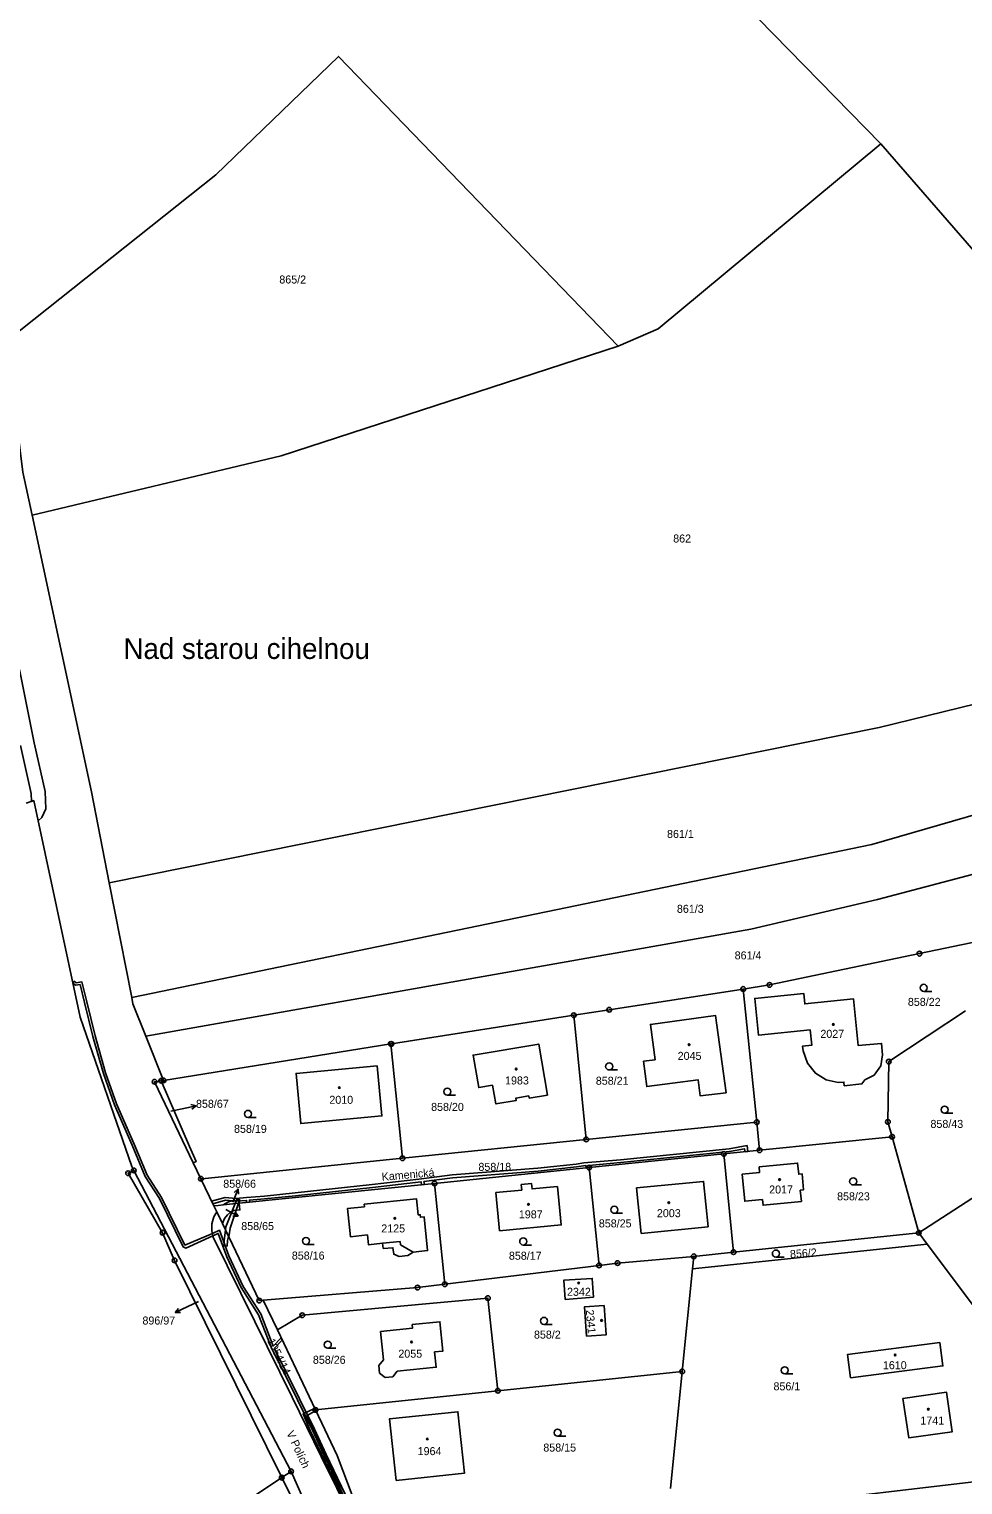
# Model space of a CAD drawing. Extents: x -680203 to -673936, y -1102717 to -1093650.
# Drawn here: x -679432.3 to -679233.9, y -1097519.2 to -1097210 of the extents above; entities that cross this region are included whole.
import ezdxf

# ---------------------------------------------------------------- set-up
doc = ezdxf.new("R2010")
doc.units = 0
for name, color, linetype in [('SOxx02xx_Koleje_param další_Popis10', 7, 'Continuous'), ('SOxx02xx_Staničení_Popis10', 7, 'Continuous'), ('SOxxxxxx_Koleje_hlavní_body_Popis10', 7, 'Continuous'), ('SOxxxxxx_Koleje_LN_parametry_Popis10', 7, 'Continuous'), ('SOxxxxxx_Koleje_param další_Popis10', 7, 'Continuous'), ('SOxxxxxx_Osa_bod_P', 7, 'Continuous'), ('SOxxxxxx_Staničení_Popis10', 7, 'Continuous'), ('x_prac', 7, 'Continuous')]:
    doc.layers.add(name, color=color, linetype=linetype)

msp = doc.modelspace()

# ---------------------------------------------------------------- linework, layer by layer
at = {"layer": 'SOxx02xx_Koleje_param další_Popis10'}
for centre, radius in [((-679243.14, -1097406.33), 0.5), ((-679243.14, -1097406.33), 0.0303), ((-679274.98, -1097412.97), 0.5), ((-679274.98, -1097412.97), 0.0303), ((-679280.58, -1097413.84), 0.5), ((-679280.58, -1097413.84), 0.0303), ((-679316.6, -1097419.42), 0.5), ((-679309.04, -1097418.24), 0.5), ((-679309.04, -1097418.24), 0.0303), ((-679316.6, -1097419.42), 0.0303), ((-679355.48, -1097425.51), 0.5), ((-679355.34, -1097425.49), 0.5), ((-679355.48, -1097425.51), 0.0303), ((-679355.34, -1097425.49), 0.0303), ((-679249.66, -1097429.27), 0.5), ((-679249.66, -1097429.27), 0.0303), ((-679405.63, -1097433.55), 0.5), ((-679405.63, -1097433.55), 0.0303), ((-679404.21, -1097433.33), 0.5), ((-679404.21, -1097433.33), 0.0303), ((-679403.73, -1097433.25), 0.5), ((-679403.73, -1097433.25), 0.0303), ((-679277.72, -1097442.12), 0.5), ((-679277.72, -1097442.12), 0.0303), ((-679249.85, -1097442.06), 0.5), ((-679249.85, -1097442.06), 0.0303), ((-679313.93, -1097445.8), 0.5), ((-679313.93, -1097445.8), 0.0303), ((-679248.97, -1097445.22), 0.5), ((-679248.97, -1097445.22), 0.0303), ((-679353, -1097449.78), 0.5), ((-679353, -1097449.78), 0.0303), ((-679284.72, -1097448.86), 0.5), ((-679284.72, -1097448.86), 0.0303), ((-679277.12, -1097448.09), 0.5), ((-679277.12, -1097448.09), 0.0303), ((-679411.26, -1097452.97), 0.5), ((-679411.26, -1097452.97), 0.0303), ((-679410.06, -1097452.37), 0.5), ((-679410.06, -1097452.37), 0.0303), ((-679313.32, -1097451.77), 0.5), ((-679313.32, -1097451.77), 0.0303), ((-679395.79, -1097454.14), 0.5), ((-679395.79, -1097454.14), 0.0303), ((-679346.17, -1097455.12), 0.5), ((-679346.17, -1097455.12), 0.0303), ((-679403.95, -1097465.59), 0.5), ((-679403.95, -1097465.59), 0.0303), ((-679243.3, -1097465.6), 0.5), ((-679243.3, -1097465.6), 0.0303), ((-679401.38, -1097471.49), 0.5), ((-679401.38, -1097471.49), 0.0303), ((-679307.26, -1097472.04), 0.5), ((-679291.09, -1097470.62), 0.5), ((-679291.09, -1097470.62), 0.0303), ((-679282.64, -1097469.73), 0.5), ((-679282.64, -1097469.73), 0.0303), ((-679311.22, -1097472.53), 0.5), ((-679311.22, -1097472.53), 0.0303), ((-679307.26, -1097472.04), 0.0303), ((-679349.76, -1097477.24), 0.5), ((-679349.76, -1097477.24), 0.0303), ((-679344, -1097476.54), 0.5), ((-679344, -1097476.54), 0.0303), ((-679383.41, -1097480.02), 0.5), ((-679383.41, -1097480.02), 0.0303), ((-679334.83, -1097479.5), 0.5), ((-679334.83, -1097479.5), 0.0303), ((-679374.26, -1097483.12), 0.5), ((-679374.26, -1097483.12), 0.0303), ((-679293.55, -1097495.06), 0.5), ((-679293.55, -1097495.06), 0.0303), ((-679332.69, -1097499.17), 0.5), ((-679332.69, -1097499.17), 0.0303), ((-679371.46, -1097503.24), 0.5), ((-679371.46, -1097503.24), 0.0303), ((-679378.62, -1097517.62), 0.5), ((-679378.62, -1097517.62), 0.0303), ((-679376.63, -1097516.28), 0.5), ((-679376.63, -1097516.28), 0.0303)]:
    msp.add_circle(centre, radius, dxfattribs=at)
at = {"layer": 'SOxx02xx_Staničení_Popis10'}
for p, q in [((-679402.21, -1097439.76), (-679399.78, -1097439.26)), ((-679399.78, -1097439.26), (-679396.84, -1097438.64)), ((-679396.84, -1097438.64), (-679397.93, -1097438.35)), ((-679396.84, -1097438.64), (-679397.72, -1097439.33)), ((-679389.01, -1097459.09), (-679387.89, -1097456.31)), ((-679387.89, -1097456.31), (-679388.72, -1097457.05)), ((-679387.89, -1097456.31), (-679387.8, -1097457.42)), ((-679390.51, -1097460.65), (-679387.89, -1097462.1)), ((-679387.89, -1097462.1), (-679389, -1097462.06)), ((-679387.89, -1097462.1), (-679388.52, -1097461.18)), ((-679396.34, -1097480.24), (-679398.57, -1097481.28)), ((-679398.57, -1097481.28), (-679401.29, -1097482.55)), ((-679401.29, -1097482.55), (-679400.59, -1097481.67)), ((-679401.29, -1097482.55), (-679400.17, -1097482.58))]:
    msp.add_line(p, q, dxfattribs=at)
at = {"layer": 'SOxxxxxx_Koleje_hlavní_body_Popis10'}
for p, q in [((-679242.23, -1097414.34), (-679240.48, -1097414.34)), ((-679309.06, -1097431.04), (-679307.31, -1097431.04)), ((-679343.45, -1097436.39), (-679341.7, -1097436.39)), ((-679237.8, -1097440.22), (-679236.05, -1097440.22)), ((-679385.81, -1097441.11), (-679384.06, -1097441.11)), ((-679257.22, -1097455.46), (-679255.47, -1097455.46)), ((-679307.97, -1097461.48), (-679306.22, -1097461.48)), ((-679373.48, -1097468.1), (-679371.73, -1097468.1)), ((-679327.32, -1097468.21), (-679325.57, -1097468.21)), ((-679273.64, -1097470.78), (-679271.89, -1097470.78)), ((-679322.91, -1097485.08), (-679321.16, -1097485.08)), ((-679368.85, -1097490.13), (-679367.1, -1097490.13)), ((-679271.76, -1097495.57), (-679270.01, -1097495.57)), ((-679320.02, -1097508.82), (-679318.27, -1097508.82))]:
    msp.add_line(p, q, dxfattribs=at)
for centre in [(-679242.23, -1097413.59), (-679309.06, -1097430.29), (-679343.45, -1097435.64), (-679385.81, -1097440.36), (-679237.8, -1097439.47), (-679257.22, -1097454.71), (-679307.97, -1097460.73), (-679373.48, -1097467.35), (-679327.32, -1097467.46), (-679273.64, -1097470.03), (-679322.91, -1097484.33), (-679368.85, -1097489.38), (-679271.76, -1097494.82), (-679320.02, -1097508.07)]:
    msp.add_circle(centre, 0.75, dxfattribs=at)
at = {"layer": 'SOxxxxxx_Koleje_LN_parametry_Popis10'}
for points in [[(-679434.16, -1097362.14), (-679431.89, -1097372.32), (-679431.82, -1097373.98), (-679431.33, -1097373.81), (-679430.41, -1097378.1), (-679429.63, -1097377.44), (-679428.76, -1097375.57), (-679428.91, -1097371.92), (-679431.22, -1097361.52), (-679434.31, -1097346.01)], [(-679364.3, -1097522.87), (-679369.18, -1097512.69), (-679371.65, -1097507.31), (-679378.05, -1097494.43), (-679380.23, -1097490.19), (-679378.53, -1097488.4), (-679378.76, -1097487.9), (-679380.44, -1097489.69), (-679383.08, -1097482.84), (-679386.82, -1097477), (-679389.84, -1097470.51), (-679391.85, -1097465.07), (-679393.35, -1097465.75), (-679393.24, -1097466.25), (-679392.13, -1097465.75), (-679390.3, -1097470.71), (-679387.26, -1097477.24), (-679383.53, -1097483.06), (-679380.76, -1097490.25), (-679378.49, -1097494.65), (-679372.11, -1097507.53), (-679369.64, -1097512.91), (-679364.74, -1097523.09)]]:
    msp.add_lwpolyline(points, dxfattribs=at)
for points in [[(-679421.47, -1097412.91), (-679420.54, -1097416.67), (-679418.78, -1097423.9), (-679416.52, -1097431.78), (-679414.18, -1097438.43), (-679410.43, -1097447), (-679407.66, -1097453.63), (-679404.62, -1097458.36), (-679399.55, -1097468.61), (-679399.03, -1097468.85), (-679393.24, -1097466.25), (-679393.35, -1097465.75), (-679399.18, -1097468.23), (-679404.18, -1097458.12), (-679407.22, -1097453.39), (-679409.97, -1097446.8), (-679413.72, -1097438.25), (-679416.04, -1097431.62), (-679418.3, -1097423.78), (-679420.06, -1097416.55), (-679421.09, -1097412.35), (-679422.28, -1097412.51), (-679422.7, -1097412.18), (-679423.01, -1097412.57), (-679422.42, -1097413.03)], [(-679279.72, -1097447.09), (-679283.59, -1097447.75), (-679306.62, -1097450.09), (-679314.42, -1097450.79), (-679316.07, -1097451.04), (-679324.19, -1097451.91), (-679342.4, -1097453.31), (-679349.49, -1097454.26), (-679359.39, -1097455.39), (-679375.78, -1097457.16), (-679382.32, -1097457.83), (-679386.09, -1097458.13), (-679388.33, -1097458.3), (-679390.63, -1097458.1), (-679393.52, -1097458.88), (-679393.25, -1097459.43), (-679390.57, -1097458.7), (-679388.33, -1097458.9), (-679386.09, -1097458.73), (-679386.08, -1097459.17), (-679385.48, -1097459.11), (-679385.49, -1097458.68), (-679382.26, -1097458.43), (-679375.72, -1097457.76), (-679359.33, -1097455.99), (-679349.01, -1097454.79), (-679348.93, -1097455.4), (-679348.32, -1097455.34), (-679348.41, -1097454.73), (-679342.34, -1097453.91), (-679324.13, -1097452.51), (-679315.99, -1097451.64), (-679314, -1097451.34), (-679313.95, -1097451.83), (-679313.32, -1097451.77), (-679313.4, -1097451.3), (-679306.56, -1097450.69), (-679283.51, -1097448.35), (-679280.32, -1097447.75), (-679280.2, -1097448.4), (-679279.62, -1097448.34)], [(-679388.53, -1097459.42), (-679390.49, -1097464.34), (-679390.57, -1097465.04), (-679389.92, -1097466.41), (-679389.82, -1097466.04), (-679389.55, -1097464.6), (-679387.8, -1097459.35)], [(-679388.53, -1097459.42), (-679387.8, -1097459.35), (-679387.56, -1097458.61), (-679388.12, -1097458.41)], [(-679390.15, -1097467.28), (-679389.92, -1097466.41), (-679390.57, -1097465.04), (-679390.83, -1097467.22), (-679390.89, -1097468.37), (-679390.23, -1097468.44)], [(-679347.07, -1097558.93), (-679346.54, -1097559.69), (-679348.84, -1097554.55), (-679354.21, -1097543.95), (-679357.66, -1097537.54), (-679359.77, -1097532.9), (-679362.14, -1097527.5), (-679365.01, -1097521.33), (-679367.22, -1097517.36), (-679372.02, -1097507.34), (-679373.24, -1097504.39), (-679371.58, -1097503.52), (-679371.84, -1097502.98), (-679374.09, -1097504.06), (-679372.56, -1097507.6), (-679367.76, -1097517.64), (-679365.55, -1097521.61), (-679362.68, -1097527.74), (-679360.31, -1097533.14), (-679358.2, -1097537.8), (-679354.75, -1097544.23), (-679349.49, -1097554.61)]]:
    msp.add_lwpolyline(points, close=True, dxfattribs=at)
at = {"layer": 'SOxxxxxx_Koleje_param další_Popis10'}
for centre in [(-679261.43, -1097421.37), (-679292.07, -1097425.67), (-679328.82, -1097430.85), (-679366.4, -1097434.78), (-679272.86, -1097454.3), (-679326.21, -1097459.57), (-679296.39, -1097459.22), (-679354.6, -1097462.56), (-679315.56, -1097476.29), (-679310.68, -1097484.24), (-679351.05, -1097488.81), (-679248.3, -1097491.57), (-679241.24, -1097503.08), (-679347.71, -1097509.4)]:
    msp.add_circle(centre, 0.175, dxfattribs=at)
at = {"layer": 'SOxxxxxx_Staničení_Popis10'}
for p, q in [((-679357.2, -1097467.82), (-679353.47, -1097467.43)), ((-679353.47, -1097467.43), (-679353.4, -1097468.16)), ((-679353.4, -1097468.16), (-679350.72, -1097469.71))]:
    msp.add_line(p, q, dxfattribs=at)
at = {"layer": 'x_prac'}
for p, q in [((-679410.5, -1097415.61), (-679415.26, -1097391.3)), ((-679277.72, -1097442.12), (-679280.58, -1097413.84)), ((-679313.93, -1097445.8), (-679316.6, -1097419.42)), ((-679403.73, -1097433.25), (-679407.47, -1097423.89)), ((-679355.48, -1097425.51), (-679403.73, -1097433.25)), ((-679353, -1097449.78), (-679355.48, -1097425.51)), ((-679404.21, -1097433.33), (-679403.73, -1097433.25)), ((-679277.72, -1097442.12), (-679313.93, -1097445.8)), ((-679277.12, -1097448.09), (-679277.72, -1097442.12)), ((-679313.93, -1097445.8), (-679353, -1097449.78)), ((-679277.12, -1097448.09), (-679248.97, -1097445.22)), ((-679243.3, -1097465.6), (-679248.97, -1097445.22)), ((-679313.32, -1097451.77), (-679284.72, -1097448.86)), ((-679284.72, -1097448.86), (-679277.12, -1097448.09)), ((-679284.72, -1097448.86), (-679282.64, -1097469.73)), ((-679411.26, -1097452.97), (-679410.06, -1097452.37)), ((-679410.06, -1097452.37), (-679376.63, -1097516.28)), ((-679395.79, -1097454.14), (-679397.41, -1097450.76)), ((-679313.32, -1097451.77), (-679346.17, -1097455.12)), ((-679311.22, -1097472.53), (-679313.32, -1097451.77)), ((-679222.35, -1097452.03), (-679243.3, -1097465.6)), ((-679395.79, -1097454.14), (-679393.04, -1097459.88)), ((-679346.17, -1097455.12), (-679387.66, -1097459.33)), ((-679344, -1097476.54), (-679346.17, -1097455.12)), ((-679387.66, -1097459.33), (-679391.05, -1097459.68)), ((-679392.44, -1097461.13), (-679393.04, -1097459.88)), ((-679392.44, -1097461.13), (-679391.23, -1097463.67)), ((-679282.64, -1097469.73), (-679243.3, -1097465.6)), ((-679243.3, -1097465.6), (-679241.48, -1097468.02)), ((-679241.48, -1097468.02), (-679291.36, -1097473.26)), ((-679241.48, -1097468.02), (-679226.33, -1097488.25)), ((-679378.62, -1097517.62), (-679401.38, -1097471.49)), ((-679291.36, -1097473.26), (-679291.09, -1097470.62)), ((-679291.09, -1097470.62), (-679282.64, -1097469.73)), ((-679311.22, -1097472.53), (-679344, -1097476.54)), ((-679293.55, -1097495.06), (-679291.36, -1097473.26)), ((-679382.56, -1097479.93), (-679379.56, -1097486.23)), ((-679379.56, -1097486.23), (-679371.46, -1097503.24)), ((-679332.69, -1097499.17), (-679293.55, -1097495.06)), ((-679293.55, -1097495.06), (-679296.04, -1097519.9)), ((-679332.69, -1097499.17), (-679371.46, -1097503.24)), ((-679378.62, -1097517.62), (-679376.63, -1097516.28)), ((-679370.59, -1097533.89), (-679378.62, -1097517.62)), ((-679376.63, -1097516.28), (-679369.2, -1097532.97))]:
    msp.add_line(p, q, dxfattribs=at)
for points in [[(-679251.36, -1097234.37), (-679277.44, -1097207.72), (-679272.42, -1097201.19)], [(-679436.81, -1097276.06), (-679392.65, -1097240.94), (-679366.6, -1097215.77), (-679307.16, -1097277.32)], [(-679307.16, -1097277.32), (-679298.64, -1097273.63), (-679251.36, -1097234.37)], [(-679251.36, -1097234.37), (-679187.87, -1097307.3), (-679179.68, -1097319.96), (-679174.61, -1097335.06)], [(-679431.67, -1097313.17), (-679433.62, -1097304.1), (-679436.51, -1097280.47), (-679436.81, -1097276.06)], [(-679307.16, -1097277.32), (-679378.73, -1097300.62), (-679431.67, -1097313.17)], [(-679415.26, -1097391.3), (-679419.05, -1097371.93), (-679431.67, -1097313.17)], [(-679174.61, -1097335.06), (-679231.16, -1097353.26), (-679251.7, -1097358.33), (-679415.26, -1097391.3)], [(-679410.5, -1097415.61), (-679253.27, -1097383.13), (-679213.1, -1097371.53), (-679177, -1097358.72)], [(-679410.06, -1097452.37), (-679410.5, -1097451.53), (-679421.45, -1097419.82), (-679431.33, -1097373.81), (-679432.93, -1097374.37)], [(-679407.47, -1097423.89), (-679278.99, -1097401.16), (-679252.06, -1097394.8), (-679183.62, -1097376.75)], [(-679209.7, -1097400.19), (-679230.53, -1097403.66), (-679243.14, -1097406.33), (-679274.98, -1097412.97), (-679280.58, -1097413.84)], [(-679407.47, -1097423.89), (-679410.23, -1097417.02), (-679410.5, -1097415.61)], [(-679280.58, -1097413.84), (-679309.04, -1097418.24), (-679316.6, -1097419.42)], [(-679254.73, -1097433.15), (-679255.36, -1097433.98), (-679259.12, -1097434.37), (-679259.2, -1097433.6), (-679260.38, -1097433.72), (-679262.95, -1097433.11), (-679265.23, -1097431.73), (-679266.92, -1097429.62), (-679267.85, -1097427), (-679267.96, -1097425.95), (-679266, -1097425.75), (-679266.34, -1097422.54), (-679277.33, -1097423.67), (-679278.13, -1097415.82), (-679267.74, -1097414.76), (-679267.5, -1097417.01), (-679257.15, -1097415.95), (-679256.15, -1097425.87), (-679251.19, -1097425.38), (-679250.96, -1097427.85), (-679251.32, -1097430.19), (-679252.75, -1097432.11), (-679254.73, -1097433.15)], [(-679248.97, -1097445.22), (-679249.85, -1097442.06), (-679249.66, -1097429.27), (-679233.38, -1097418.5)], [(-679316.6, -1097419.42), (-679355.34, -1097425.49), (-679355.48, -1097425.51)], [(-679301.78, -1097429.19), (-679299.3, -1097428.88), (-679300.3, -1097421.35), (-679286.44, -1097419.5), (-679284.24, -1097435.86), (-679289.7, -1097436.56), (-679290.16, -1097433.11), (-679301.09, -1097434.55), (-679301.78, -1097429.19)], [(-679333.83, -1097434.28), (-679336.78, -1097434.78), (-679337.96, -1097427.87), (-679324.03, -1097425.52), (-679322.19, -1097436.36), (-679326.04, -1097437.02), (-679326.14, -1097436.54), (-679328.86, -1097437.01), (-679328.79, -1097437.49), (-679333.12, -1097438.24), (-679333.83, -1097434.28)], [(-679358.36, -1097430.13), (-679357.35, -1097440.78), (-679374.58, -1097442.41), (-679375.59, -1097431.76), (-679358.36, -1097430.13)], [(-679397.41, -1097450.76), (-679405.63, -1097433.55), (-679404.21, -1097433.33)], [(-679404.21, -1097433.33), (-679398.24, -1097447.3), (-679396.84, -1097450.5), (-679397.41, -1097450.76)], [(-679353, -1097449.78), (-679394.88, -1097454.05), (-679395.79, -1097454.14)], [(-679401.38, -1097471.49), (-679403.95, -1097465.59), (-679411.26, -1097452.97)], [(-679277.2, -1097451.61), (-679269.02, -1097450.81), (-679268.78, -1097453.19), (-679268.08, -1097453.12), (-679267.75, -1097456.49), (-679268.45, -1097456.57), (-679268.22, -1097458.96), (-679276.38, -1097459.76), (-679276.5, -1097458.57), (-679280.25, -1097458.93), (-679280.84, -1097453.18), (-679277.09, -1097452.79), (-679277.2, -1097451.61)], [(-679320.01, -1097455.79), (-679319.26, -1097463.95), (-679332.35, -1097465.17), (-679333.14, -1097457.08), (-679327.65, -1097456.53), (-679327.75, -1097455.39), (-679325.56, -1097455.16), (-679325.45, -1097456.3), (-679320.01, -1097455.79)], [(-679288.06, -1097464.34), (-679302.25, -1097465.75), (-679303.24, -1097456.08), (-679289, -1097454.7), (-679288.06, -1097464.34)], [(-679387.66, -1097459.33), (-679387.51, -1097460.74), (-679388.77, -1097460.9), (-679389.48, -1097461.24), (-679390.17, -1097461.79), (-679390.81, -1097462.61), (-679391.23, -1097463.67)], [(-679391.05, -1097459.68), (-679389.91, -1097459.04), (-679388.79, -1097458.73), (-679387.73, -1097458.68), (-679387.66, -1097459.33)], [(-679361.05, -1097460.1), (-679361.1, -1097459.57), (-679349.99, -1097458.42), (-679349.67, -1097461.78), (-679349.2, -1097461.77), (-679349.16, -1097462.31), (-679348.36, -1097462.26), (-679347.63, -1097469.39), (-679350.72, -1097469.71), (-679351.83, -1097470.44), (-679353.7, -1097470.63), (-679354.84, -1097470.16), (-679355.02, -1097468.79), (-679357.07, -1097468.95), (-679357.2, -1097467.82), (-679360.21, -1097468.14), (-679360.43, -1097466.06), (-679364.03, -1097466.44), (-679364.66, -1097460.47), (-679361.05, -1097460.1)], [(-679363.59, -1097526.58), (-679370.22, -1097513.11), (-679376.39, -1097500.54), (-679384.33, -1097484.43), (-679393.18, -1097466.54), (-679393.48, -1097465.18), (-679393.45, -1097463.74), (-679393.04, -1097462.22), (-679392.44, -1097461.13)], [(-679393.04, -1097459.88), (-679392.15, -1097459.79), (-679391.05, -1097459.68)], [(-679391.23, -1097463.67), (-679383.41, -1097480.02), (-679382.56, -1097479.93)], [(-679291.09, -1097470.62), (-679307.26, -1097472.04), (-679311.22, -1097472.53)], [(-679344, -1097476.54), (-679349.76, -1097477.24), (-679382.56, -1097479.93)], [(-679312.37, -1097479.32), (-679318.41, -1097479.76), (-679318.7, -1097475.71), (-679312.65, -1097475.3), (-679312.37, -1097479.32)], [(-679379.56, -1097486.23), (-679374.26, -1097483.12), (-679334.83, -1097479.5), (-679332.69, -1097499.17)], [(-679313.9, -1097487.55), (-679314.32, -1097481.35), (-679310.13, -1097481.08), (-679309.68, -1097487.26), (-679313.9, -1097487.55)], [(-679350.95, -1097485.11), (-679345.03, -1097484.51), (-679344.4, -1097490.75), (-679346.14, -1097490.93), (-679345.81, -1097494.18), (-679354.08, -1097494.99), (-679355.04, -1097496.22), (-679356.67, -1097496.38), (-679357.85, -1097495.4), (-679358.01, -1097493.8), (-679357.04, -1097492.61), (-679357.64, -1097486.59), (-679350.87, -1097485.9), (-679350.95, -1097485.11)], [(-679238.81, -1097488.91), (-679258.43, -1097491.48), (-679257.77, -1097496.42), (-679238.17, -1097493.88), (-679238.81, -1097488.91)], [(-679246.65, -1097500.84), (-679245.43, -1097509.16), (-679236.17, -1097507.87), (-679237.36, -1097499.47), (-679246.65, -1097500.84)], [(-679371.46, -1097503.24), (-679366.85, -1097512.91), (-679363.47, -1097521.9)], [(-679354.33, -1097518.22), (-679355.72, -1097505.1), (-679341.21, -1097503.62), (-679339.83, -1097516.69), (-679354.33, -1097518.22)], [(-679262.23, -1097522.14), (-679240.64, -1097519.59), (-679221.35, -1097517.33), (-679213.8, -1097513.77)], [(-679583.11, -1097668.12), (-679534.58, -1097638.26), (-679492.26, -1097607.46), (-679431.26, -1097556.83), (-679383.96, -1097521.23), (-679378.62, -1097517.62)]]:
    msp.add_lwpolyline(points, dxfattribs=at)

# ---------------------------------------------------------------- texts
at = {"layer": 'SOxx02xx_Staničení_Popis10'}
msp.add_text('Nad starou cihelnou', height=4.4, dxfattribs=at).set_placement((-679412.25, -1097343.74))
for s, rotation, p in [('Kamenická', 5, (-679357.32, -1097454.59)), ('V Polích', 295, (-679377.68, -1097508.14))]:
    msp.add_text(s, height=1.7, rotation=rotation, dxfattribs=at).set_placement(p)
at = {"layer": 'SOxxxxxx_Osa_bod_P'}
for s, p in [('865/2', (-679379.14, -1097264)), ('862', (-679295.46, -1097319.01)), ('861/1', (-679296.77, -1097381.76)), ('861/3', (-679294.67, -1097397.66)), ('861/4', (-679282.4, -1097407.55)), ('858/22', (-679245.6, -1097417.42)), ('2027', (-679264.19, -1097424.21)), ('2045', (-679294.51, -1097428.89)), ('1983', (-679331.18, -1097434.11)), ('858/21', (-679311.9, -1097434.17)), ('858/67', (-679396.84, -1097439.07)), ('2010', (-679368.51, -1097438.22)), ('858/20', (-679346.89, -1097439.73)), ('858/19', (-679388.76, -1097444.39)), ('858/43', (-679240.8, -1097443.34)), ('858/18', (-679336.84, -1097452.46)), ('858/66', (-679391.05, -1097456.05)), ('2017', (-679275.07, -1097457.27)), ('858/23', (-679260.64, -1097458.72)), ('1987', (-679328.25, -1097462.55)), ('2003', (-679298.92, -1097462.3)), ('858/65', (-679387.23, -1097465.04)), ('2125', (-679357.48, -1097465.54)), ('858/25', (-679311.26, -1097464.47)), ('858/16', (-679376.48, -1097471.3)), ('858/17', (-679330.36, -1097471.34)), ('2342', (-679318.02, -1097479)), ('896/97', (-679408.22, -1097485.1)), ('858/2', (-679325.04, -1097488.09)), ('2055', (-679353.85, -1097492.14)), ('858/26', (-679372.01, -1097493.44)), ('1610', (-679250.91, -1097494.59)), ('856/1', (-679274.15, -1097499.07)), ('1741', (-679242.95, -1097506.35)), ('1964', (-679349.75, -1097512.84)), ('858/15', (-679323.05, -1097512.08))]:
    msp.add_text(s, height=1.7, dxfattribs=at).set_placement(p)
for s, rotation, p in [('856/2', 4, (-679270.59, -1097471)), ('2341', 275, (-679314.03, -1097482.02)), ('1054/14', 296, (-679381.76, -1097488.57))]:
    msp.add_text(s, height=1.7, rotation=rotation, dxfattribs=at).set_placement(p)

doc.saveas('drawing.dxf')
